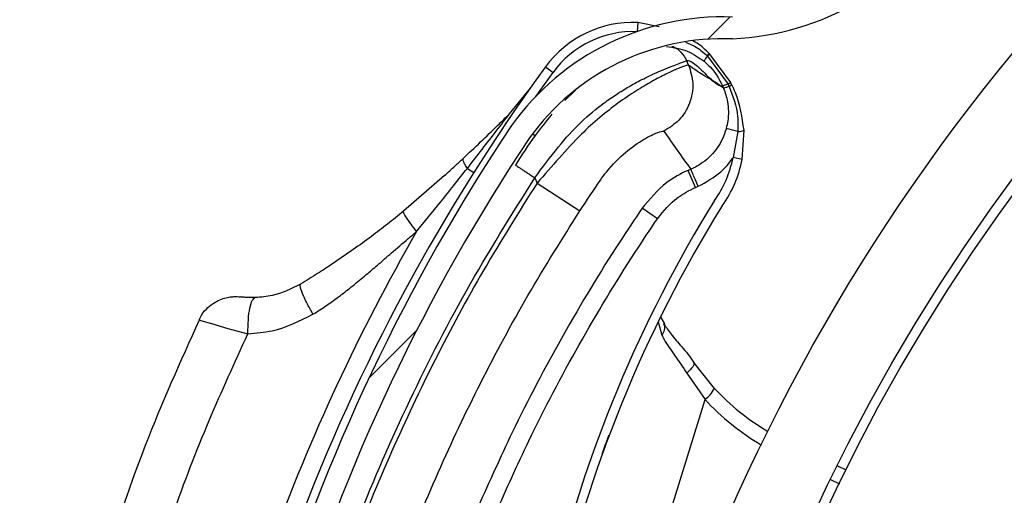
# Model space of a CAD drawing. Header units: inches. Extents: x 170 to 284, y 215 to 248.
# Tile 848 of 1056: x 235.5006 to 235.6095, y 224.9136 to 224.9663. Entities that reach past the tile are written whole.
import ezdxf

# ---------------------------------------------------------------- set-up
doc = ezdxf.new("R2010")
doc.units = ezdxf.units.IN
doc.header["$LTSCALE"] = 0.25
doc.header["$MEASUREMENT"] = 0
doc.layers.add('ANNOTATIONS', color=1, linetype='Continuous')
doc.layers.add('RH TOP OF HOOD', color=7, linetype='Continuous')
doc.styles.add('ARIAL', font='arial.ttf', dxfattribs={"height": 0.09375})
doc.dimstyles.new('STANDARD$0', dxfattribs={"dimtxt": 0.09375, "dimasz": 0.09375, "dimexe": 0.03125, "dimexo": 0.046875, "dimgap": 0.09, "dimtad": 0, "dimtih": 1, "dimtoh": 1, "dimdec": 4, "dimzin": 0, "dimdsep": 46, "dimtxsty": 'ARIAL', "dimcen": 0.09, "dimadec": 0, "dimazin": 0, "dimtfac": 1, "dimtdec": 4, "dimtofl": 0, "dimtmove": 0, "dimatfit": 1, "dimfxl": 1, "dimtolj": 1, "dimtzin": 0, "dimarcsym": 0})
pattern_1 = [(45, (225.4196035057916, 218.4993357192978), (-0.03026527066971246, 0.03026527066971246), [])]

# ---------------------------------------------------------------- blocks, each defined once
blk = doc.blocks.new('*D109')
at = {"layer": 'ANNOTATIONS', "color": 0, "lineweight": -2, "transparency": 16777216}
for p, q in [((234.6227546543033, 225.3844004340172), (234.6227546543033, 225.4781504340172)), ((235.2524818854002, 225.2906504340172), (234.5915046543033, 225.2906504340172)), ((235.7837724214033, 225.2379811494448), (234.5915046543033, 225.2379811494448)), ((234.6227546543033, 225.1442311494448), (234.6227546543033, 225.0504811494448)), ((234.6227546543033, 225.0504811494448), (234.5290046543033, 225.0504811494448))]:
    blk.add_line(p, q, dxfattribs=at)
at = {"layer": 'ANNOTATIONS', "color": 0, "transparency": 16777216}
for points in [[(234.6071296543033, 225.3844004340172), (234.6383796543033, 225.3844004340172), (234.6227546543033, 225.2906504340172)], [(234.6071296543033, 225.1442311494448), (234.6383796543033, 225.1442311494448), (234.6227546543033, 225.2379811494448)]]:
    blk.add_solid(points, dxfattribs=at)
at = {"layer": 'defpoints', "color": 0, "transparency": 16777216}
for p in [(235.2993568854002, 225.2906504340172), (234.6227546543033, 225.2379811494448), (235.8306474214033, 225.2379811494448)]:
    blk.add_point(p, dxfattribs=at)
at = {"layer": 'ANNOTATIONS', "color": 0, "transparency": 16777216, "insert": (234.2751020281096, 225.0504811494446), "char_height": 0.09375, "attachment_point": 5, "style": 'ARIAL'}
blk.add_mtext('\\A1;2 5/8"', dxfattribs=at)

msp = doc.modelspace()

# ---------------------------------------------------------------- hatches: boundary and pattern name
at = {"layer": 'RH TOP OF HOOD'}
h = msp.add_hatch(dxfattribs=at)
h.set_pattern_fill('ANSI31', color=256, scale=0.34241245, angle=2.8e-322, style=0)
h.set_pattern_definition([(45, (225.4529552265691, 218.4993357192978), (-0.03026527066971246, 0.03026527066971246), [])])
edge = h.paths.add_edge_path(flags=0)
edge.add_arc((235.7395956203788, 224.3915581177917), 0.021400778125, 89.9999999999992, 390.52248781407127, ccw=False)
edge.add_line((235.7395956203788, 224.4129588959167), (235.8123582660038, 224.4129588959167))
edge.add_arc((235.8123582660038, 224.8238538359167), 0.4108949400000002, 270, 450.0000000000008)
edge.add_line((235.8123582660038, 225.2347487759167), (235.3287006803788, 225.2347487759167))
edge.add_arc((235.3287006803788, 225.2390289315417), 0.004280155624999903, 180.0000000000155, 269.9999999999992, ccw=False)
edge.add_line((235.3244205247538, 225.2390289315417), (235.3244205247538, 225.2818304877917))
edge.add_arc((235.3287006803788, 225.2818304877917), 0.004280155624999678, 360, 540, ccw=False)
edge.add_line((235.3329808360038, 225.2818304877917), (235.3329808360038, 225.2390289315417))
edge.add_line((235.3329808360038, 225.2390289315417), (235.3297484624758, 225.2390289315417))
edge.add_line((235.3297484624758, 225.2390289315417), (235.3297484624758, 225.2818304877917))
edge.add_arc((235.3287006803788, 225.2818304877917), 0.001047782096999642, 360, 540.0000000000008)
edge.add_line((235.3276528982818, 225.2818304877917), (235.3276528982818, 225.2390289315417))
edge.add_arc((235.3287006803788, 225.2390289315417), 0.001047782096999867, 180, 270)
edge.add_line((235.3287006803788, 225.2379811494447), (235.8123582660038, 225.2379811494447))
edge.add_arc((235.8123582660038, 224.8238538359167), 0.4141273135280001, 269.9999999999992, 450, ccw=False)
edge.add_line((235.8123582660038, 224.4097265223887), (235.7395956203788, 224.4097265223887))
edge.add_arc((235.7395956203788, 224.3915581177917), 0.018168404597, 450.0000000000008, 750.5224878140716)
edge.add_arc((235.754343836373, 224.4002532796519), 0.001047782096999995, 390.5224878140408, 495.0000000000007)
edge.add_line((235.753602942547, 224.4009941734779), (235.7449077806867, 224.3922990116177))
edge.add_line((235.7449077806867, 224.3922990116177), (235.7426221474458, 224.3945846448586))
edge.add_line((235.7426221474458, 224.3945846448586), (235.751317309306, 224.4032798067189))
edge.add_arc((235.754343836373, 224.4002532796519), 0.004280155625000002, 390.522487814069, 495.0000000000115, ccw=False)
h = msp.add_hatch(dxfattribs=at)
h.set_pattern_fill('ANSI31', color=256, scale=0.34241245, style=0)
h.set_pattern_definition(pattern_1)
edge = h.paths.add_edge_path(flags=0)
edge.add_line((235.7790065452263, 225.2304686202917), (235.4365940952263, 225.2304686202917))
edge.add_line((235.4365940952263, 225.2304686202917), (235.4365940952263, 225.2347487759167))
edge.add_line((235.4365940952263, 225.2347487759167), (235.7790065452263, 225.2347487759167))
edge.add_arc((235.7790065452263, 224.8238538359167), 0.4108949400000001, 269.9999999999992, 450, ccw=False)
edge.add_line((235.7790065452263, 224.4129588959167), (235.7062438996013, 224.4129588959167))
edge.add_line((235.7062438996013, 224.4129588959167), (235.7062438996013, 224.4172390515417))
edge.add_line((235.7062438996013, 224.4172390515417), (235.7790065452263, 224.4172390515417))
edge.add_arc((235.7790065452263, 224.8238538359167), 0.406614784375, 270, 450.0000000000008)
h = msp.add_hatch(dxfattribs=at)
h.set_pattern_fill('ANSI32', color=256, scale=0.34241245, angle=2.8e-322, style=0)
h.set_pattern_definition([(45, (225.4196035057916, 218.4993357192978), (-0.09079581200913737, 0.09079581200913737), []), (45, (225.4801340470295, 218.4993357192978), (-0.09079581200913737, 0.09079581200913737), [])])
edge = h.paths.add_edge_path(flags=0)
edge.add_arc((235.7790065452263, 224.8238538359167), 0.2182879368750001, 180, 540, ccw=False)
edge = h.paths.add_edge_path(flags=0)
edge.add_arc((235.7790065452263, 224.8238538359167), 0.2097276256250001, 180, 540, ccw=False)
h = msp.add_hatch(dxfattribs=at)
h.set_pattern_fill('ANSI31', color=256, scale=0.34241245, angle=2.8e-322, style=0)
h.set_pattern_definition(pattern_1)
edge = h.paths.add_edge_path(flags=0)
edge.add_arc((235.5307585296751, 224.8023513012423), 0.001712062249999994, 432.8696093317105, 455.0800296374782)
edge.add_line((235.5306069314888, 224.8040566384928), (235.5303931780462, 224.8064611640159))
edge.add_arc((235.5307585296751, 224.8023513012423), 0.004126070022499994, 432.8696093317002, 455.08002963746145, ccw=False)
edge.add_arc((235.5281362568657, 224.793843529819), 0.01302879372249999, 384.3457767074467, 432.8696093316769, ccw=False)
edge.add_arc((235.5231508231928, 224.7920837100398), 0.01830194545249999, 342.8696093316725, 382.9309823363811, ccw=False)
edge.add_arc((235.5294007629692, 224.7901573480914), 0.01176186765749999, 275.0104670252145, 342.86960933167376, ccw=False)
edge.add_arc((235.5281665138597, 224.7939416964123), 0.01566536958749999, 218.1266773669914, 278.30040914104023, ccw=False)
edge.add_arc((235.5355633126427, 224.800153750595), 0.02532140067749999, 195.7238575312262, 218.8505426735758, ccw=False)
edge.add_arc((235.5258994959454, 224.7964678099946), 0.01504902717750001, 155.0253276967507, 192.1842589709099, ccw=False)
edge.add_arc((235.5373843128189, 224.7915305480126), 0.02754708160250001, 436.1781124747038, 515.802183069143, ccw=False)
edge.add_arc((235.5449059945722, 224.8269778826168), 0.008748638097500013, 263.8282282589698, 410.8110415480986)
edge.add_arc((235.5822506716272, 224.8807153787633), 0.05672062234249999, 162.4402450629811, 235.8795090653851, ccw=False)
edge.add_arc((235.7339113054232, 224.8352244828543), 0.2150521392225, 506.2956368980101, 523.0756629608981, ccw=False)
edge.add_arc((235.5784291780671, 224.9377176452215), 0.02884824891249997, 448.028452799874, 504.2833661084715, ccw=False)
edge.add_arc((235.5779382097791, 224.994947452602), 0.0284373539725, 272.9902032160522, 326.5886769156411)
edge.add_arc((235.5889785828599, 224.9871732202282), 0.01494630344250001, 328.1610501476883, 383.4168014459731)
edge.add_arc((235.5851718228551, 224.986447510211), 0.0187470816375, 380.8274838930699, 414.3092253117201)
edge.add_arc((235.5887208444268, 224.9904057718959), 0.0134739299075, 416.7471667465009, 455.1432550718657)
edge.add_arc((235.5883342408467, 224.9978702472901), 0.006011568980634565, 457.8521419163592, 478.5871829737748)
edge.add_arc((235.5955546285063, 224.98804864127), 0.01816498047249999, 483.768869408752, 522.869609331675)
edge.add_arc((235.5886502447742, 224.9901767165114), 0.01094007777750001, 522.8696093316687, 612.8696093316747)
edge.add_arc((235.5859775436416, 224.9815053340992), 0.001866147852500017, 252.8696093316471, 268.5118557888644)
edge.add_line((235.5859290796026, 224.9796398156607), (235.5858663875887, 224.9772266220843))
edge.add_arc((235.5859775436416, 224.9815053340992), 0.004280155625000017, 252.8696093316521, 268.51185578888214, ccw=False)
edge.add_arc((235.5886502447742, 224.9901767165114), 0.01335408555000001, 162.8696093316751, 252.86960933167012, ccw=False)
edge.add_arc((235.5955546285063, 224.98804864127), 0.020578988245, 483.4809676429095, 522.8696093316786, ccw=False)
edge.add_arc((235.5883342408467, 224.9978702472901), 0.008425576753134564, 457.44727651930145, 479.3693202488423, ccw=False)
edge.add_arc((235.5887208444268, 224.9904057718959), 0.01588793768, 416.55991158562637, 455.3401900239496, ccw=False)
edge.add_arc((235.5851718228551, 224.986447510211), 0.02116108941, 380.97414010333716, 414.44678106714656, ccw=False)
edge.add_arc((235.5889785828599, 224.9871732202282), 0.01736031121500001, 328.0498574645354, 383.2354626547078, ccw=False)
edge.add_arc((235.5779382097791, 224.994947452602), 0.030851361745, 272.78776661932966, 326.6491469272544, ccw=False)
edge.add_arc((235.5784291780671, 224.9377176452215), 0.02643424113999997, 447.8113188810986, 504.1932224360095)
edge.add_arc((235.7339113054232, 224.8352244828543), 0.21263813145, 506.3072777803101, 523.0792988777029)
edge.add_arc((235.5822506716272, 224.8807153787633), 0.05430661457, 522.426235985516, 595.9841441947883)
edge.add_arc((235.5449059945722, 224.8269778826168), 0.01116264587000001, 262.93064822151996, 411.39869652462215, ccw=False)
edge.add_arc((235.5373843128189, 224.7915305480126), 0.02513307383, 435.8410095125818, 515.8402671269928)
edge.add_arc((235.5258994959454, 224.7964678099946), 0.01263501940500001, 514.9526566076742, 551.8523061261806)
edge.add_arc((235.5355633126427, 224.800153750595), 0.022907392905, 195.9139156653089, 218.8893245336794)
edge.add_arc((235.5281665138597, 224.7939416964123), 0.01325136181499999, 218.0618497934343, 278.6048591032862)
edge.add_arc((235.5294007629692, 224.7901573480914), 0.009347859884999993, 274.5921334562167, 342.8696093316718)
edge.add_arc((235.5231508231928, 224.7920837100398), 0.01588793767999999, 342.8696093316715, 382.8217882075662)
edge.add_arc((235.5281362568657, 224.793843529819), 0.01061478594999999, 384.5041106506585, 432.869609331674)

# ---------------------------------------------------------------- linework, layer by layer
for p, q in [((235.5689517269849, 224.9659482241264), (235.5689095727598, 224.9649499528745)), ((235.5713181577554, 224.9654799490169), (235.5689517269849, 224.9659482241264)), ((235.5766131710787, 224.9622727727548), (235.5766139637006, 224.9622720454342)), ((235.5766139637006, 224.9622720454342), (235.5766645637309, 224.9622253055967)), ((235.5766645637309, 224.9622253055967), (235.5766652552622, 224.9622246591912)), ((235.5766652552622, 224.9622246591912), (235.578958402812, 224.9591274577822)), ((235.5768727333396, 224.9624961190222), (235.5768720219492, 224.9624968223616)), ((235.5769220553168, 224.9624470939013), (235.5768727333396, 224.9624961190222)), ((235.5769227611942, 224.9624463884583), (235.5769220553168, 224.9624470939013)), ((235.5792403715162, 224.9593005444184), (235.5769227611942, 224.9624463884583)), ((235.5587550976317, 224.9610250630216), (235.5595857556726, 224.9604207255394)), ((235.5745891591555, 224.9612201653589), (235.5743779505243, 224.961715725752)), ((235.5762922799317, 224.9616522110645), (235.5762928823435, 224.9616517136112)), ((235.5576826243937, 224.9577626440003), (235.5595857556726, 224.9604207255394)), ((235.5784404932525, 224.9586562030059), (235.5776484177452, 224.9592483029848)), ((235.578958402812, 224.9591274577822), (235.579079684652, 224.9588749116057)), ((235.5547857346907, 224.9558487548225), (235.5570787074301, 224.9586883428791)), ((235.5620758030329, 224.9584411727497), (235.5608935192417, 224.9573000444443)), ((235.5573113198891, 224.9536174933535), (235.5575954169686, 224.953424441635)), ((235.5800347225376, 224.953866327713), (235.5787457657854, 224.9542121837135)), ((235.5800347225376, 224.953866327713), (235.5794945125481, 224.9509858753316)), ((235.5805033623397, 224.9507923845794), (235.5807130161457, 224.9540208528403)), ((235.5805033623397, 224.9507923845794), (235.5794945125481, 224.9509858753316)), ((235.5501074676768, 224.9497927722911), (235.5508243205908, 224.9493397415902)), ((235.5748272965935, 224.9496975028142), (235.5745285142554, 224.9495701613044)), ((235.5753335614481, 224.9476812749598), (235.5745285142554, 224.9495701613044)), ((235.5475953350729, 224.9490023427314), (235.5430404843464, 224.9450417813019)), ((235.5575715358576, 224.9487564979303), (235.5578222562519, 224.9481682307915)), ((235.5578222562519, 224.9481682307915), (235.5625555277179, 224.9450893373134)), ((235.5753335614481, 224.9476812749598), (235.5756323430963, 224.9478086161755)), ((235.5711328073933, 224.9442254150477), (235.5694345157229, 224.9453794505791)), ((235.5712342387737, 224.9328270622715), (235.5716158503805, 224.9313436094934)), ((235.5714967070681, 224.9333038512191), (235.5718995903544, 224.9325961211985)), ((235.5774448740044, 224.925444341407), (235.5751482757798, 224.9283154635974)), ((235.574382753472, 224.9271447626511), (235.576400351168, 224.9242173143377)), ((235.5571308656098, 224.8616988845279), (235.576400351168, 224.9242173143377)), ((235.5919951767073, 224.9163996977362), (235.5910318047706, 224.9168655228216)), ((235.590293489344, 224.9153582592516), (235.5912568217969, 224.9148924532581))]:
    msp.add_line(p, q, dxfattribs=at)
at = {"layer": 'RH TOP OF HOOD', "flags": 128}
for points in [[(235.5204604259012, 224.9330232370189), (235.5207452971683, 224.9329357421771), (235.5218137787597, 224.9326057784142), (235.5236326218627, 224.9320747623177), (235.525837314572, 224.9314885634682), (235.5258373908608, 224.9314885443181), (235.5258373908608, 224.9314885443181)], [(235.5751482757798, 224.9283154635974), (235.5751800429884, 224.9282281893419), (235.5751723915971, 224.9281167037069), (235.5751255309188, 224.9279840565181), (235.5750407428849, 224.9278338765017), (235.5749203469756, 224.9276702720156), (235.5747676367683, 224.9274977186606), (235.5745867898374, 224.9273209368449), (235.574382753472, 224.9271447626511)]]:
    msp.add_lwpolyline(points, dxfattribs=at)
at = {"layer": 'RH TOP OF HOOD'}
for radius in [0.218287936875, 0.2097276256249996, 0.20865758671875]:
    msp.add_circle((235.7790065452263, 224.8238538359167), radius, dxfattribs=at)
for centre, radius, start, end in [((235.577938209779, 224.994947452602), 0.03085136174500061, 272.7877666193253, 326.6491469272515), ((235.5784291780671, 224.9377176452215), 0.02884824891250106, 88.02845279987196, 144.283366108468), ((235.5684461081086, 224.9539744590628), 0.01198443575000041, 87.58199473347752, 143.9625880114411), ((235.5684461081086, 224.9539744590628), 0.01095719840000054, 87.58199473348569, 143.9625880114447), ((235.5784291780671, 224.9377176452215), 0.02643424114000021, 87.81131888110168, 144.1932224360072), ((235.5783447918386, 224.9607263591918), 0.002251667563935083, 138.2635644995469, 155.720705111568), ((235.5783468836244, 224.9607242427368), 0.00225369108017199, 138.2593743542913, 155.6987549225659), ((235.5777601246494, 224.9612092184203), 0.001564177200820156, 124.5953035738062, 137.1606613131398), ((235.5777637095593, 224.9612057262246), 0.001568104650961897, 124.6238759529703, 137.1559559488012), ((235.5778406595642, 224.9611202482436), 0.001613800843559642, 124.6957020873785, 136.7836987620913), ((235.5778399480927, 224.9611208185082), 0.001611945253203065, 124.6800920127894, 136.7810672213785), ((235.7334701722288, 224.8339127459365), 0.2160622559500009, 143.9625880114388, 159.429331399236), ((235.7339113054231, 224.8352244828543), 0.2150521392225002, 146.2956368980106, 163.0756629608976), ((235.5800832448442, 224.9552192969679), 0.001353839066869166, 267.9460491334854, 297.7215107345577), ((235.7339113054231, 224.8352244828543), 0.2126381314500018, 146.3072777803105, 163.0792988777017), ((235.5677245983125, 224.9532432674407), 0.01198443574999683, 324.2107068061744, 349.1428904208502), ((235.5677245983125, 224.9532432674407), 0.01301167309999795, 324.3721675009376, 349.142890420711), ((235.702013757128, 224.8690302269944), 0.1465525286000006, 148.2102277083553, 184.8881843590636), ((235.702013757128, 224.8690302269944), 0.1455252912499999, 148.2240339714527, 186.7401596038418), ((235.7334701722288, 224.8339127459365), 0.2180957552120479, 150.0488325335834, 160.1231826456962), ((235.5708257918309, 224.9321407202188), 0.001122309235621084, 314.7454227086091, 22.81644394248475), ((235.5742340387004, 224.9271195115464), 0.003621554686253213, 306.7390858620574, 332.4478656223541), ((235.5965676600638, 224.9430946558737), 0.02602334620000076, 222.7069825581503, 239.5091641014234), ((235.5967812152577, 224.9430288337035), 0.02773540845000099, 222.7069825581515, 239.322740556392)]:
    msp.add_arc(centre, radius, start, end, dxfattribs=at)
for points, knots in [([(235.5721297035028, 224.9632879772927), (235.5729223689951, 224.9631728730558), (235.574442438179, 224.9629521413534), (235.5756935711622, 224.9620729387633), (235.5762922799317, 224.9616522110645)], [0, 0, 0, 0, 0.5214667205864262, 0.9999999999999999, 0.9999999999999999, 0.9999999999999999, 0.9999999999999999]), ([(235.5727456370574, 224.9633389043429), (235.572918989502, 224.963255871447), (235.573279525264, 224.9630831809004), (235.5738946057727, 224.9625766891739), (235.5741875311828, 224.9620549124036), (235.5743779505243, 224.961715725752)], [0, 0, 0, 0, 0.2447599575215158, 0.5090480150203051, 1, 1, 1, 1]), ([(235.5742303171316, 224.96376157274), (235.5745777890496, 224.9636320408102), (235.5754680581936, 224.9633001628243), (235.5761794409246, 224.9626619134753), (235.5766131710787, 224.9622727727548)], [0, 0, 0, 0, 0.3902998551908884, 1, 1, 1, 1]), ([(235.5768720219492, 224.9624968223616), (235.5764524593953, 224.962917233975), (235.5759001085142, 224.9634707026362), (235.5752091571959, 224.9638173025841), (235.5750430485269, 224.9639006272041)], [0, 0, 0, 0, 0.7595942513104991, 1, 1, 1, 1]), ([(235.5575715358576, 224.9487564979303), (235.5584258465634, 224.9499126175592), (235.5600385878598, 224.952095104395), (235.5626105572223, 224.9549553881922), (235.5648523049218, 224.9567883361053), (235.5666267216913, 224.9580231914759), (235.5678083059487, 224.9587508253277), (235.5688088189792, 224.9593093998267), (235.5696423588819, 224.959743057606), (235.5705588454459, 224.9601879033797), (235.5715694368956, 224.9606358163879), (235.572916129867, 224.9611709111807), (235.5740861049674, 224.9616055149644), (235.5742864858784, 224.9616811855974), (235.5743779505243, 224.961715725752)], [0, 0, 0, 0, 0.1307156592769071, 0.2467609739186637, 0.3577928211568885, 0.417097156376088, 0.4791482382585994, 0.5177152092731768, 0.5590896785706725, 0.603294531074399, 0.6633484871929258, 0.7353692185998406, 0.879208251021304, 1, 1, 1, 1]), ([(235.5745891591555, 224.9612201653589), (235.5745039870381, 224.9612132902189), (235.5743308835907, 224.9611993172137), (235.5733950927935, 224.9608402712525), (235.5721033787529, 224.9602514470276), (235.570570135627, 224.959454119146), (235.5687694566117, 224.9583914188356), (235.5668192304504, 224.957072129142), (235.5647663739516, 224.9554705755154), (235.5625533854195, 224.9534795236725), (235.5602747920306, 224.9509626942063), (235.5586467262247, 224.94910764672), (235.5578222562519, 224.9481682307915)], [0, 0, 0, 0, 0.109401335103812, 0.2223468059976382, 0.315179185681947, 0.4102231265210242, 0.5012749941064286, 0.594600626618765, 0.6834485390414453, 0.7745330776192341, 0.8858211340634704, 0.9999999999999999, 0.9999999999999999, 0.9999999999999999, 0.9999999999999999]), ([(235.5745891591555, 224.9612201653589), (235.5747914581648, 224.9605552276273), (235.5752116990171, 224.959173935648), (235.5748036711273, 224.9569713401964), (235.5736580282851, 224.9550460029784), (235.5724310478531, 224.9542838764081), (235.5718403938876, 224.9539169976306)], [0, 0, 0, 0, 0.2406941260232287, 0.4999999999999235, 0.7593058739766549, 1, 1, 1, 1]), ([(235.5743779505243, 224.961715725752), (235.5744917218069, 224.9617221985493), (235.5747305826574, 224.9617357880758), (235.5752485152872, 224.9613731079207), (235.5758671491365, 224.9608182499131), (235.5765089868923, 224.9601869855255), (235.5771511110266, 224.9595630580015), (235.5775096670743, 224.9592870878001), (235.5776914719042, 224.95914715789)], [0, 0, 0, 0, 0.1574760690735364, 0.3306182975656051, 0.4911886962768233, 0.6742546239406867, 0.834831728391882, 1, 1, 1, 1]), ([(235.5776484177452, 224.9592483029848), (235.5774641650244, 224.9593660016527), (235.5769559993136, 224.9596906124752), (235.5759968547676, 224.9602055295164), (235.5751228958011, 224.9608354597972), (235.5745891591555, 224.9612201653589)], [0, 0, 0, 0, 0.1812946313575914, 0.5000073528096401, 1, 1, 1, 1]), ([(235.5762928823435, 224.9616517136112), (235.5765222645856, 224.9614468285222), (235.5773698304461, 224.9606897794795), (235.5779989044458, 224.9596949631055), (235.578323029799, 224.9589323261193), (235.5783230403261, 224.95893230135)], [0, 0, 0, 0, 0.2706300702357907, 0.9999763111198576, 1, 1, 1, 1]), ([(235.5776914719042, 224.95914715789), (235.577773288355, 224.9590951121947), (235.5779378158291, 224.9589904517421), (235.5781514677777, 224.9589115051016), (235.578265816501, 224.9589256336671), (235.5783228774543, 224.9589326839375)], [0, 0, 0, 0, 0.3313600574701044, 0.6663431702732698, 0.9999999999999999, 0.9999999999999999, 0.9999999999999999, 0.9999999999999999]), ([(235.5783228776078, 224.9589326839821), (235.5783521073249, 224.9588639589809), (235.5783912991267, 224.9587718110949), (235.5784305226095, 224.9586796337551), (235.5784404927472, 224.9586562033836)], [0, 0, 0, 0, 0.7458120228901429, 1, 1, 1, 1]), ([(235.578958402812, 224.9591274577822), (235.5789349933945, 224.9591187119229), (235.578794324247, 224.9590661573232), (235.5785776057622, 224.9589896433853), (235.5783756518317, 224.9589282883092), (235.5783405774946, 224.9589309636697), (235.5783230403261, 224.95893230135)], [0, 0, 0, 0, 0.06239373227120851, 0.3749291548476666, 0.6874645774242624, 1, 1, 1, 1]), ([(235.5790796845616, 224.9588749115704), (235.5790559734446, 224.9588656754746), (235.5789135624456, 224.9588102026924), (235.5786944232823, 224.9587280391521), (235.5784911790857, 224.9586589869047), (235.5784573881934, 224.9586571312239), (235.5784404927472, 224.9586562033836)], [0, 0, 0, 0, 0.06242876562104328, 0.3749525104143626, 0.6874762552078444, 1, 1, 1, 1]), ([(235.5790798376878, 224.9588745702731), (235.5794832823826, 224.9577788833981), (235.5800833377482, 224.9561492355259), (235.5800467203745, 224.9544297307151), (235.5800347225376, 224.953866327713)], [0, 0, 0, 0, 0.6723457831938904, 0.9999999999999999, 0.9999999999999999, 0.9999999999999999, 0.9999999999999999]), ([(235.5793742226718, 224.9590389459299), (235.5793741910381, 224.9590390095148), (235.5793305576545, 224.9591267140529), (235.5792854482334, 224.9592136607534), (235.5792403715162, 224.9593005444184)], [0, 0, 0, 0, 0.0007249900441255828, 1, 1, 1, 1]), ([(235.5807130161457, 224.9540208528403), (235.5805085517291, 224.9554397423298), (235.5802583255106, 224.9571761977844), (235.5795109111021, 224.9587509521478), (235.5793742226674, 224.9590389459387)], [0, 0, 0, 0, 0.8171182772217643, 1, 1, 1, 1]), ([(235.5784385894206, 224.9586606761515), (235.5784385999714, 224.9586606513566), (235.5786419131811, 224.9581828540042), (235.5789911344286, 224.9569934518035), (235.5790300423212, 224.9554540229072), (235.5788082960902, 224.9544853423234), (235.5787457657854, 224.9542121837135)], [0, 0, 0, 0, 1.782673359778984e-05, 0.3435204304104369, 0.8148790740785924, 1, 1, 1, 1]), ([(235.5496393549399, 224.9508943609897), (235.5509253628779, 224.9521097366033), (235.5526423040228, 224.9537323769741), (235.5543556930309, 224.955424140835), (235.5547857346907, 224.9558487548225)], [0, 0, 0, 0, 0.7490110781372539, 1, 1, 1, 1]), ([(235.5501074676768, 224.9497927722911), (235.5511984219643, 224.9511986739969), (235.5527611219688, 224.953212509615), (235.5543162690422, 224.9552374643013), (235.5547857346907, 224.9558487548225)], [0, 0, 0, 0, 0.6981213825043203, 1, 1, 1, 1]), ([(235.5594554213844, 224.9557828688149), (235.5588273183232, 224.9550160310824), (235.5573902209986, 224.9532615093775), (235.5561303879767, 224.951277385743), (235.5554211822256, 224.9501604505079)], [0, 0, 0, 0, 0.4370636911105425, 1, 1, 1, 1]), ([(235.5648411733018, 224.9485007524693), (235.5648411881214, 224.9485007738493), (235.5650556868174, 224.9488102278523), (235.5659471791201, 224.9500069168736), (235.5677184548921, 224.9517659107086), (235.5697457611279, 224.9531326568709), (235.5713883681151, 224.9538942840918), (235.5716792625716, 224.9539089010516), (235.5718403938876, 224.9539169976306)], [0, 0, 0, 0, 4.497367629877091e-06, 0.06509473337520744, 0.2616701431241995, 0.47531050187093, 0.7093656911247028, 1, 1, 1, 1]), ([(235.5718403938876, 224.9539169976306), (235.5723278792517, 224.9532130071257), (235.5733028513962, 224.9518050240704), (235.5743190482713, 224.9503999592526), (235.5748271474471, 224.9496974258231)], [0, 0, 0, 0, 0.4999992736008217, 1, 1, 1, 1]), ([(235.5787457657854, 224.9542121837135), (235.5787399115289, 224.9541906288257), (235.5785334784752, 224.9534305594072), (235.5778559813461, 224.9519948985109), (235.5764018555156, 224.9505212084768), (235.5752885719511, 224.949894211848), (235.5748271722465, 224.9496974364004), (235.5748271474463, 224.9496974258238)], [0, 0, 0, 0, 0.01087401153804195, 0.3834398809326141, 0.755811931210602, 0.9999868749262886, 1, 1, 1, 1]), ([(235.5475924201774, 224.9489996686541), (235.5475924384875, 224.9489996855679), (235.5479790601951, 224.9493568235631), (235.548661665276, 224.9499835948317), (235.5493461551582, 224.9506193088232), (235.5496393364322, 224.9508943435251), (235.5496393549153, 224.9508943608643)], [0, 0, 0, 0, 2.704369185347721e-05, 0.5710314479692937, 0.9999729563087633, 1, 1, 1, 1]), ([(235.5501074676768, 224.9497927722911), (235.5500149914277, 224.9499382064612), (235.5498279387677, 224.9502323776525), (235.5496710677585, 224.9505844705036), (235.5496258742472, 224.9507918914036), (235.5496368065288, 224.9508749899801), (235.5496393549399, 224.9508943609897)], [0, 0, 0, 0, 0.2979480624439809, 0.6026626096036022, 0.9073771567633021, 1, 1, 1, 1]), ([(235.5554211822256, 224.9501604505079), (235.555449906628, 224.9501416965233), (235.5554940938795, 224.9501128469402), (235.5557622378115, 224.9499377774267), (235.556039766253, 224.9497565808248), (235.5563842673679, 224.9495316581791), (235.5568849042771, 224.9492047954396), (235.5573010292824, 224.9489331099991), (235.5575715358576, 224.9487564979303)], [0, 0, 0, 0, 0.2394568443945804, 0.368360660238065, 0.4999999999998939, 0.6316393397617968, 0.7605431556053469, 0.9999999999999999, 0.9999999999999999, 0.9999999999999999, 0.9999999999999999]), ([(235.5756323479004, 224.9478086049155), (235.5765145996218, 224.9482883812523), (235.5779755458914, 224.949082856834), (235.5790840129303, 224.9503877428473), (235.5794738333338, 224.9509557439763), (235.5794945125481, 224.9509858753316)], [0, 0, 0, 0, 0.5907811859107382, 0.9782917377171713, 1, 1, 1, 1]), ([(235.5445008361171, 224.9427996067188), (235.5453808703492, 224.9438796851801), (235.547270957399, 224.9461994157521), (235.5491195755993, 224.9485412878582), (235.5501074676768, 224.9497927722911)], [0, 0, 0, 0, 0.4656051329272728, 1, 1, 1, 1]), ([(235.5745285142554, 224.9495701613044), (235.5745284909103, 224.9495701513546), (235.5736925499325, 224.949213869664), (235.5717093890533, 224.9481262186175), (235.5702793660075, 224.946399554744), (235.5694345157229, 224.9453794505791)], [0, 0, 0, 0, 1.142795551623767e-05, 0.4092118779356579, 1, 1, 1, 1]), ([(235.5330222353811, 224.8966492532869), (235.5345173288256, 224.9011646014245), (235.5375152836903, 224.910218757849), (235.5432680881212, 224.9234188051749), (235.5498307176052, 224.936369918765), (235.5549871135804, 224.9446209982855), (235.5575715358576, 224.9487564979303)], [0, 0, 0, 0, 0.2468628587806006, 0.4950083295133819, 0.7468945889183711, 1, 1, 1, 1]), ([(235.5578222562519, 224.9481682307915), (235.5558221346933, 224.9449860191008), (235.5518160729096, 224.9386123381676), (235.5464706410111, 224.9286647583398), (235.5416372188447, 224.9184528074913), (235.5374405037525, 224.9082684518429), (235.5351196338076, 224.9013995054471), (235.5340053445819, 224.8981016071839)], [0, 0, 0, 0, 0.2027568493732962, 0.4061035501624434, 0.6088604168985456, 0.8122072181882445, 0.9999999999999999, 0.9999999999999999, 0.9999999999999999, 0.9999999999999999]), ([(235.5625555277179, 224.9450893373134), (235.5633160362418, 224.9462410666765), (235.5640765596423, 224.9473928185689), (235.5648411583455, 224.9485007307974), (235.5648411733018, 224.9485007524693)], [0, 0, 0, 0, 0.9999804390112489, 1, 1, 1, 1]), ([(235.5711328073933, 224.9442254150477), (235.5718258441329, 224.9450762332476), (235.5730001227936, 224.9465178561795), (235.574655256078, 224.947343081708), (235.5753335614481, 224.9476812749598)], [0, 0, 0, 0, 0.5901808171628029, 1, 1, 1, 1]), ([(235.5430404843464, 224.9450417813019), (235.5424520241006, 224.9445666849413), (235.5412799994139, 224.9436204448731), (235.5394279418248, 224.9422102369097), (235.5373887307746, 224.9407262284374), (235.5354045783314, 224.9393640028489), (235.5334660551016, 224.9380946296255), (235.5322969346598, 224.93737220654), (235.5316666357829, 224.9369827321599)], [0, 0, 0, 0, 0.1610961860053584, 0.3208521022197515, 0.5001076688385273, 0.7056749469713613, 0.8413228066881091, 1, 1, 1, 1]), ([(235.5393804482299, 224.8963719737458), (235.5393804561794, 224.8963719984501), (235.5404178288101, 224.899595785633), (235.5427448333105, 224.9062523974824), (235.5467983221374, 224.916171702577), (235.5515065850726, 224.926101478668), (235.5567084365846, 224.9357862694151), (235.5606064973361, 224.9419883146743), (235.5625555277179, 224.9450893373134)], [0, 0, 0, 0, 1.439079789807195e-06, 0.1877923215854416, 0.3908439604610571, 0.5938956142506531, 0.796947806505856, 1, 1, 1, 1]), ([(235.5445008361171, 224.9427996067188), (235.5442834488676, 224.9430814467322), (235.5438357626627, 224.9436618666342), (235.5433366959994, 224.9443820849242), (235.5430326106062, 224.944894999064), (235.5430379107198, 224.9449938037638), (235.5430404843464, 224.9450417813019)], [0, 0, 0, 0, 0.2427897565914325, 0.5000000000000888, 0.75721024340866, 0.9999999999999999, 0.9999999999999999, 0.9999999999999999, 0.9999999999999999]), ([(235.5694345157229, 224.9453794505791), (235.568604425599, 224.9441396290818), (235.5655311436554, 224.9395493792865), (235.5605990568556, 224.9313398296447), (235.5554107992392, 224.9215231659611), (235.5525317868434, 224.9150727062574), (235.5513025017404, 224.9123184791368)], [0, 0, 0, 0, 0.1185397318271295, 0.4388752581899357, 0.7604101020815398, 1, 1, 1, 1]), ([(235.553188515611, 224.9115067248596), (235.5544050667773, 224.9142324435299), (235.5572481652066, 224.9206024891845), (235.5623814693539, 224.9303180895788), (235.5672615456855, 224.9384432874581), (235.5703113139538, 224.9429984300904), (235.5711328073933, 224.9442254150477)], [0, 0, 0, 0, 0.2395900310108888, 0.5599255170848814, 0.8814604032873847, 1, 1, 1, 1]), ([(235.5330342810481, 224.9336530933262), (235.5335352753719, 224.9339715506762), (235.5345671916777, 224.9346274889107), (235.536029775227, 224.935692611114), (235.5374924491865, 224.9368364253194), (235.5388581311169, 224.9379664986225), (235.5402762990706, 224.9391836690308), (235.5418145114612, 224.9405210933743), (235.5432532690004, 224.941760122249), (235.5441889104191, 224.9425397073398), (235.5445008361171, 224.9427996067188)], [0, 0, 0, 0, 0.1216476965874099, 0.2505622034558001, 0.3699476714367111, 0.5011532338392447, 0.6125555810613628, 0.7514486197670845, 0.9171375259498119, 1, 1, 1, 1]), ([(235.5316666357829, 224.9369827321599), (235.5306371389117, 224.9364721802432), (235.5290250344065, 224.9356726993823), (235.5272815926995, 224.9355372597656), (235.5266515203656, 224.9354883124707)], [0, 0, 0, 0, 0.638604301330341, 1, 1, 1, 1]), ([(235.5204666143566, 224.9330208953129), (235.5205015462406, 224.9331214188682), (235.5206585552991, 224.9335732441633), (235.5211906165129, 224.9342047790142), (235.5219313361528, 224.9348499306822), (235.5226936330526, 224.9352579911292), (235.5233945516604, 224.9354872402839), (235.5239922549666, 224.9355862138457), (235.5244554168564, 224.9356061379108), (235.5247661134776, 224.93559260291), (235.52493540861, 224.9355760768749), (235.5250013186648, 224.9355682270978), (235.5250160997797, 224.9355664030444), (235.5250245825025, 224.9355653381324), (235.525027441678, 224.935564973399), (235.5250288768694, 224.9355647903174)], [0, 0, 0, 0, 0.05652104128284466, 0.2540462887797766, 0.4273552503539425, 0.57949838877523, 0.7104459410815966, 0.8185506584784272, 0.9012506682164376, 0.9564155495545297, 0.9850429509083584, 0.9903528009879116, 0.993469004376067, 0.9967217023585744, 1, 1, 1, 1]), ([(235.5266515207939, 224.9354883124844), (235.5264371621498, 224.9354852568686), (235.526197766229, 224.9354818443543), (235.5257751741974, 224.9354951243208), (235.5253916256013, 224.9355221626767), (235.5250889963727, 224.9355570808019), (235.5250597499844, 224.9355609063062), (235.5250467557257, 224.9355626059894)], [0, 0, 0, 0, 0.211158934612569, 0.2358224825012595, 0.5027141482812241, 0.7790543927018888, 1, 1, 1, 1]), ([(235.5092494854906, 224.9039212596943), (235.5109124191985, 224.9090371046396), (235.5141308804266, 224.9189383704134), (235.5184020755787, 224.9284323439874), (235.5204664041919, 224.9330209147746)], [0, 0, 0, 0, 0.5166859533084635, 0.9999999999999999, 0.9999999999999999, 0.9999999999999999, 0.9999999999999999]), ([(235.525838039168, 224.9314885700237), (235.5267429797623, 224.9315615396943), (235.5292610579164, 224.9317645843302), (235.5315609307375, 224.9329156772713), (235.5330342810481, 224.9336530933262)], [0, 0, 0, 0, 0.3593774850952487, 1, 1, 1, 1]), ([(235.5718563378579, 224.9325903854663), (235.5721006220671, 224.9322175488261), (235.5726272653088, 224.9314137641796), (235.5738320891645, 224.9300218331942), (235.5747947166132, 224.9289100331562), (235.5752225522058, 224.9281909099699), (235.5752641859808, 224.9281209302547)], [0, 0, 0, 0, 0.2839420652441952, 0.6121401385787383, 0.9622563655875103, 1, 1, 1, 1]), ([(235.5145147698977, 224.9023102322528), (235.5154933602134, 224.9053700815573), (235.5176082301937, 224.9119828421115), (235.5213720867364, 224.9217323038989), (235.5243813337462, 224.9283062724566), (235.5258379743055, 224.93148843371)], [0, 0, 0, 0, 0.3076441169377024, 0.6648617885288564, 1, 1, 1, 1]), ([(235.5716158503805, 224.9313436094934), (235.5717007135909, 224.9311775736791), (235.5720855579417, 224.9304246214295), (235.5730387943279, 224.9291287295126), (235.5739306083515, 224.9278122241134), (235.574382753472, 224.9271447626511)], [0, 0, 0, 0, 0.1223980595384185, 0.5550603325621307, 1, 1, 1, 1]), ([(235.5650144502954, 224.9181586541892), (235.5651137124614, 224.9184472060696), (235.5653560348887, 224.9191516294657), (235.5656166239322, 224.9198501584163), (235.5657704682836, 224.9202625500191)], [0, 0, 0, 0, 0.4096284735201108, 1, 1, 1, 1])]:
    msp.add_open_spline(points, degree=3, knots=knots, dxfattribs=at)
for points in [[(235.5792403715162, 224.9593005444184), (235.5792376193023, 224.959296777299), (235.5792321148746, 224.9592892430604), (235.5791748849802, 224.9592524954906), (235.5790865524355, 224.9591998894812), (235.5790011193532, 224.9591516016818), (235.578958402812, 224.9591274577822)], [(235.5793741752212, 224.9590390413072), (235.5793710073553, 224.9590358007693), (235.5793646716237, 224.9590293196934), (235.5793046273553, 224.9589946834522), (235.5792125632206, 224.9589444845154), (235.5791240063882, 224.9588980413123), (235.5790797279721, 224.9588748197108)], [(235.5756326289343, 224.9478087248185), (235.5755292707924, 224.9480509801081), (235.5753225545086, 224.9485354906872), (235.5750597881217, 224.9491513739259), (235.5748721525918, 224.9495911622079), (235.5748419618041, 224.9496619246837), (235.5748268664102, 224.9496973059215)], [(235.5330342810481, 224.9336530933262), (235.5327974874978, 224.9340795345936), (235.5323239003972, 224.9349324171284), (235.5318398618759, 224.9359863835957), (235.5315770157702, 224.9367507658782), (235.5316367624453, 224.936905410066), (235.5316666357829, 224.9369827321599)], [(235.525838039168, 224.9314885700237), (235.5258456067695, 224.9320228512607), (235.5258607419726, 224.9330914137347), (235.5260411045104, 224.9343964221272), (235.5263106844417, 224.9353037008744), (235.526537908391, 224.9354267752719), (235.5266515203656, 224.9354883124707)]]:
    msp.add_open_spline(points, degree=3, dxfattribs=at)

# ---------------------------------------------------------------- dimensions: what is measured, and where the dimension line sits
at = {"layer": 'ANNOTATIONS'}
dim = msp.add_linear_dim(base=(234.6227546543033, 225.2379811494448), p1=(235.2993568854, 225.2906504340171), p2=(235.8306474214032, 225.2379811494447), angle=90, text='2 5/8"', dimstyle='STANDARD$0', dxfattribs=at)
dim.commit()
dim.dimension.update_dxf_attribs({"geometry": '*D109', "text_midpoint": (234.2751020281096, 225.0504811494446)})

doc.saveas('drawing.dxf')
